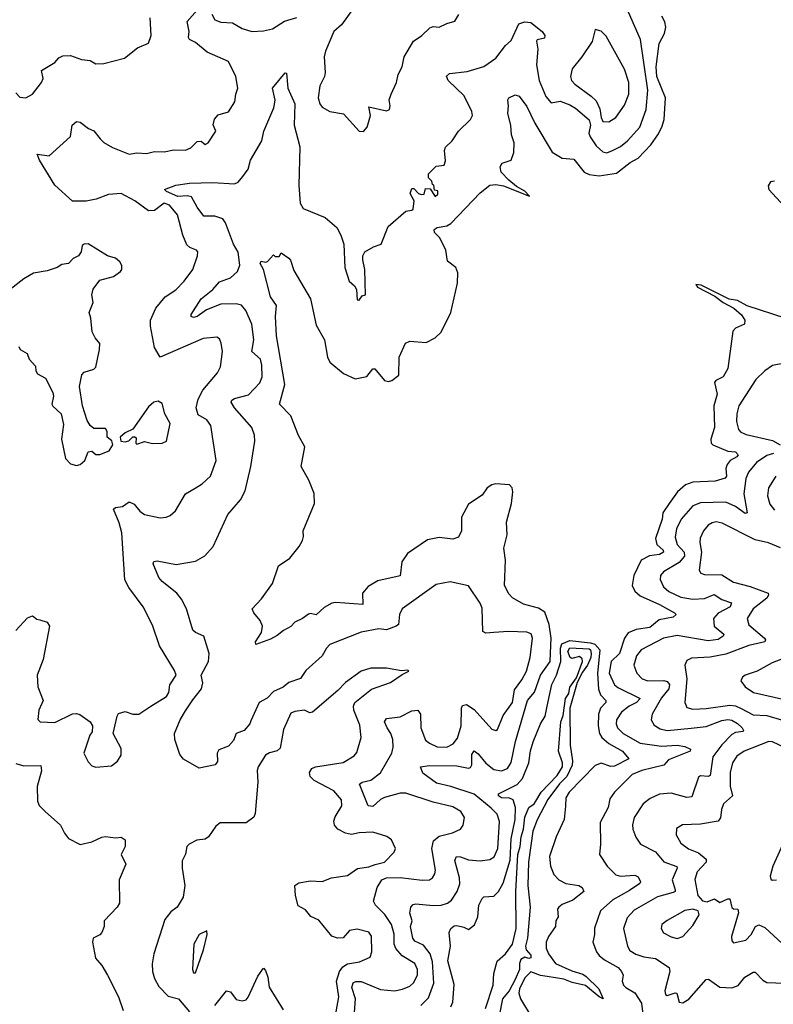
# Model space of a CAD drawing. Extents: x 1468344 to 1613994, y 525695 to 643861.
# Tile 316 of 427: x 1527254 to 1531118, y 633696 to 638746. Entities that reach past the tile are written whole.
import ezdxf

# ---------------------------------------------------------------- set-up
doc = ezdxf.new("R2010")
doc.units = 0

msp = doc.modelspace()

# ---------------------------------------------------------------- linework, layer by layer
at = {"layer": '0CON10XD'}
for points in [[(1527667.8, 638135), (1527685, 638116.9), (1527730.2, 638090.2), (1527815, 638056.5), (1527855, 638064), (1527905, 638060), (1527945, 638070), (1527995, 638068.9), (1528045, 638079.6), (1528105, 638077.7), (1528131.5, 638088.5), (1528165, 638120.8), (1528185, 638123.3), (1528205, 638106.7), (1528220, 638115), (1528260, 638175), (1528246.2, 638206.2), (1528253.1, 638236.9), (1528271.5, 638258.5), (1528325.8, 638274.2), (1528358.2, 638325), (1528362.5, 638365), (1528373.3, 638395), (1528362, 638455), (1528325, 638532.5), (1528215, 638579.8), (1528155, 638628.7), (1528125.8, 638645), (1528120.5, 638655), (1528123.5, 638685), (1528113.3, 638736.7), (1528164.1, 638795.9)], [(1529138.2, 635115), (1529124.7, 635145), (1529135, 635162.7), (1529205, 635170), (1529265, 635201.6), (1529295, 635205.5), (1529309.4, 635185), (1529310.5, 635115), (1529335, 635051.8), (1529355, 635035.4), (1529395, 635017.2), (1529445, 635014.7), (1529477.6, 635032.4), (1529499.3, 635060.7), (1529518.4, 635125), (1529519.2, 635215), (1529525, 635228.6), (1529545, 635234.4), (1529585, 635209.2), (1529675, 635107.1), (1529695, 635100.6), (1529705, 635105.8), (1529732.9, 635177.1), (1529780.5, 635245), (1529791.5, 635308.5), (1529829.8, 635360.2), (1529852.4, 635405), (1529871.8, 635475), (1529884.4, 635575), (1529876.3, 635596.3), (1529854.4, 635604.4), (1529761.1, 635608.9), (1529685, 635602.5), (1529645, 635599.6), (1529628.7, 635608.7), (1529625, 635727.5), (1529615, 635753.3), (1529555, 635842.5), (1529462.3, 635862.3), (1529390.3, 635849.7), (1529215.7, 635725), (1529201.9, 635695), (1529196.5, 635645), (1529184.7, 635635.3), (1529135, 635617.3), (1529095, 635621.5), (1529005, 635605.4), (1528845, 635541.8), (1528826.9, 635523.1), (1528805, 635483.1), (1528721.5, 635408.5), (1528695, 635367.5), (1528635, 635346.4), (1528605, 635322.3), (1528555, 635300), (1528522.9, 635267.1), (1528481.5, 635245), (1528439.8, 635150.2), (1528434.3, 635135), (1528405, 635101.4), (1528364.3, 635085), (1528349.8, 635050.2), (1528325, 635020.6), (1528275, 635001.2), (1528267.5, 634985), (1528268.6, 634941.4), (1528255.9, 634924.1), (1528175, 634906.7), (1528095, 634953.6), (1528075, 634978), (1528049.4, 635055), (1528048.1, 635085), (1528077.5, 635155), (1528105, 635201.4), (1528141.4, 635258.6), (1528187.3, 635315), (1528193.1, 635345), (1528185.4, 635385), (1528222.7, 635455), (1528226.5, 635495), (1528199.2, 635585), (1528155, 635603.1), (1528142.2, 635615), (1528110.5, 635725), (1528083.5, 635775), (1528060, 635805), (1527984.5, 635865), (1527968.5, 635885), (1527938.8, 635955), (1527942.7, 635967.3), (1527959.3, 635970.7), (1528057.1, 635952.9), (1528155, 635969.6), (1528203.3, 635996.7), (1528246.7, 636045), (1528321.3, 636208.7), (1528386.3, 636283.7), (1528410.2, 636329.8), (1528440, 636455), (1528460, 636585), (1528457.8, 636615), (1528444.3, 636655), (1528355.5, 636755), (1528338.1, 636785), (1528341.4, 636795), (1528356.2, 636803.8), (1528427.6, 636822.4), (1528485, 636884.4), (1528496.9, 636915), (1528496.1, 636975), (1528488.5, 637005), (1528444.4, 637045), (1528454.1, 637105), (1528445.3, 637185), (1528414.1, 637255), (1528391.5, 637281.5), (1528365, 637289.1), (1528285, 637287.9), (1528211.7, 637258.3), (1528165, 637224.7), (1528145, 637218.9), (1528133.2, 637223.2), (1528134.4, 637235), (1528185.5, 637315), (1528245, 637362.5), (1528279, 637401), (1528335, 637421.8), (1528370.9, 637455), (1528382.8, 637487.2), (1528374.6, 637554.6), (1528350.9, 637595), (1528310.4, 637705), (1528295.6, 637725.6), (1528255, 637738.1), (1528198.9, 637738.9), (1528163.8, 637785), (1528135, 637838.1), (1528115, 637843.7), (1528065, 637839.7), (1528006.9, 637865), (1527996.2, 637875), (1528055, 637898.2), (1528125, 637908.7), (1528245, 637910.8), (1528356, 637904), (1528375, 637912.2), (1528398.4, 637941.6), (1528425, 637980), (1528438.3, 638025), (1528495.2, 638125), (1528505.8, 638175), (1528558.1, 638295), (1528563.5, 638333.5), (1528550, 638395), (1528615, 638473.3), (1528622.5, 638472.5), (1528629.2, 638395), (1528665.6, 638315), (1528661.6, 638205), (1528691.4, 638095), (1528685.3, 637895.3), (1528692.2, 637805), (1528708.5, 637778.5), (1528821.2, 637731.2), (1528879.8, 637679.8), (1528901.1, 637641.1), (1528916.9, 637595), (1528921.2, 637475), (1528943.8, 637405), (1528970.8, 637380.8), (1528981.7, 637361.7), (1528985, 637310), (1528995, 637307.5), (1529010.7, 637329.3), (1529027.5, 637335), (1529023.8, 637465), (1529013.3, 637515), (1529014, 637536), (1529023.3, 637555), (1529068.3, 637581.7), (1529107.5, 637595), (1529143.3, 637685), (1529235, 637763.8), (1529265, 637768.8), (1529271.2, 637775), (1529277, 637817), (1529256.2, 637855), (1529265, 637880), (1529275, 637880), (1529300, 637855), (1529315, 637850), (1529328.3, 637851.7), (1529335, 637880), (1529358.3, 637878.3), (1529385, 637840), (1529398.3, 637851.7), (1529398.3, 637868.3), (1529381.7, 637871.7), (1529378.3, 637898.3), (1529371.7, 637901.7), (1529368.3, 637918.3), (1529350, 637935), (1529350, 637955), (1529390, 637995), (1529430, 638000), (1529437.1, 638022.9), (1529433.1, 638075), (1529437.6, 638092.4), (1529472.5, 638125), (1529504, 638175), (1529566.4, 638233.6), (1529575.6, 638255), (1529572.9, 638275), (1529534.1, 638355), (1529451.1, 638435), (1529442.9, 638457.1), (1529458.9, 638471.1), (1529548.8, 638481.2), (1529635, 638506.9), (1529695, 638549.1), (1529746.1, 638613.9), (1529775, 638639.2), (1529813.3, 638725), (1529844.1, 638735.9), (1529875, 638732.5), (1529932.5, 638685), (1529947.5, 638665), (1529945, 638652), (1529907.7, 638642.3), (1529904.4, 638635.6), (1529911.5, 638595), (1529904.1, 638515), (1529918.2, 638435), (1529952.7, 638352.7), (1529979.7, 638319.7), (1530025, 638328.8), (1530075, 638310), (1530105, 638292.7), (1530175, 638232.7), (1530181.3, 638205), (1530172.9, 638165), (1530179.3, 638145), (1530209.9, 638099.9), (1530245, 638068), (1530265, 638064.1), (1530294.3, 638075), (1530335, 638096.7), (1530371.2, 638125), (1530434, 638195), (1530466.9, 638285), (1530475.2, 638385), (1530438.2, 638645), (1530375.5, 638785)], [(1528239.5, 638775), (1528255.5, 638745.5), (1528285, 638732.9), (1528345, 638730.6), (1528395, 638701.9), (1528445, 638685.6), (1528505, 638689.4), (1528550.3, 638699.7), (1528612, 638738), (1528675, 638756.7)], [(1528966.2, 638805), (1528905, 638720), (1528865.8, 638685), (1528822.2, 638585), (1528816, 638555), (1528820, 638475), (1528816.7, 638455), (1528793.5, 638406.5), (1528784.5, 638345), (1528792.9, 638315), (1528805, 638298), (1528845, 638276), (1528915, 638263.8), (1528995, 638174.4), (1529016.4, 638173.6), (1529036, 638195), (1529052.5, 638255), (1529045, 638300), (1529135, 638278), (1529150, 638285), (1529154, 638305), (1529149.2, 638335), (1529158.6, 638365), (1529187.1, 638425), (1529194.2, 638465), (1529215.7, 638504.3), (1529225.6, 638555), (1529273, 638637), (1529316, 638665), (1529356.7, 638705), (1529375, 638710.8), (1529405, 638708.8), (1529445, 638726.2), (1529485, 638738.8), (1529506.8, 638773.2)], [(1527235, 638372), (1527255, 638349.4), (1527285, 638345.6), (1527319.2, 638365), (1527365.4, 638424.6), (1527374.3, 638445), (1527366, 638485), (1527434.1, 638525.9), (1527455, 638550), (1527475, 638561.2), (1527515, 638562.5), (1527571.7, 638541.7), (1527615, 638537.1), (1527645, 638520), (1527685, 638520.8), (1527791.7, 638548.3), (1527858.3, 638601.7), (1527915, 638626.7), (1527929.2, 638665), (1527923.3, 638755)], [(1529310.4, 633689.6), (1529350.8, 633729.2), (1529378.3, 633805), (1529370.2, 633915), (1529358.4, 633955), (1529325, 633999.5), (1529280.7, 634020.7), (1529269.7, 634035), (1529258.9, 634095), (1529266.2, 634123.8), (1529254.4, 634164.4), (1529260.7, 634195), (1529271.9, 634208.1), (1529285, 634211.9), (1529375, 634203.3), (1529415, 634205.4), (1529447.1, 634215), (1529468.7, 634231.3), (1529497.9, 634275), (1529511.3, 634315), (1529510, 634345), (1529486, 634434), (1529494, 634455), (1529515, 634453.5), (1529555, 634437.5), (1529615, 634432.3), (1529665, 634438.5), (1529687.3, 634452.7), (1529705.8, 634495), (1529714.7, 634634.7), (1529702.2, 634672.2), (1529671.8, 634701.8), (1529584.2, 634774.2), (1529465, 634813.9), (1529390.8, 634830.8), (1529321.8, 634881.8), (1529310, 634915), (1529355, 634921.2), (1529495, 634918.7), (1529555, 634906.9), (1529565, 634910.9), (1529572.7, 634925), (1529572.4, 634977.6), (1529585, 634995.6), (1529605, 634980.8), (1529645, 634932.3), (1529685, 634900.8), (1529725, 634893.3), (1529755.5, 634905), (1529775, 634936), (1529797.1, 635045), (1529858.4, 635255), (1529893.3, 635296.7), (1529924.6, 635385), (1529974, 635455), (1529977.5, 635537.5), (1529978.8, 635575), (1529969.7, 635645), (1529947.2, 635707.2), (1529915, 635728.6), (1529838.3, 635748.3), (1529780.5, 635780.5), (1529761.6, 635801.6), (1529740, 635845), (1529744.7, 635975), (1529736.6, 636035), (1529754.6, 636105), (1529751.2, 636168.8), (1529776.8, 636265), (1529782.3, 636325), (1529779.6, 636345), (1529765, 636361.1), (1529695, 636365.4), (1529675, 636360.5), (1529651.5, 636345), (1529625, 636307.1), (1529555, 636261.9), (1529520, 636195), (1529519.1, 636125), (1529505, 636092.5), (1529475, 636082.5), (1529405, 636090.8), (1529345, 636078.9), (1529242, 636008), (1529213.4, 635965), (1529205, 635894.3), (1529091.5, 635868.5), (1529040.7, 635839.3), (1529012.5, 635805), (1529013.1, 635746.9), (1528875, 635758), (1528855, 635754.5), (1528815, 635731.1), (1528775, 635693.1), (1528745, 635701.5), (1528735, 635697.8), (1528705, 635674.4), (1528665, 635657.1), (1528645, 635634.2), (1528606.5, 635613.5), (1528575, 635587.5), (1528541.1, 635568.9), (1528465, 635541.2), (1528463.6, 635555), (1528495, 635603.3), (1528498.6, 635635), (1528488, 635665), (1528454.3, 635705), (1528446.7, 635725), (1528495, 635776.2), (1528550, 635855), (1528582, 635945), (1528639.2, 635985), (1528688, 636045), (1528704.3, 636075.7), (1528710, 636095), (1528708, 636125), (1528765.8, 636265), (1528763.6, 636316.4), (1528737.5, 636385), (1528697.5, 636455), (1528715.7, 636555), (1528683.8, 636613.8), (1528645.4, 636715), (1528586, 636775), (1528613.6, 636875), (1528571.9, 637125), (1528565.5, 637224.5), (1528570.6, 637280.6), (1528541.1, 637325), (1528504.4, 637464.4), (1528487.5, 637495), (1528493, 637507), (1528515, 637502.5), (1528525, 637506.7), (1528555, 637540), (1528565, 637532.5), (1528585, 637532.5), (1528595, 637550), (1528635, 637523.3), (1528642.3, 637512.3), (1528660.3, 637460.3), (1528745.8, 637315), (1528775, 637180), (1528816.7, 637105), (1528833.1, 637015), (1528845, 636990.6), (1528915, 636931.1), (1528975, 636904.2), (1529035, 636917.1), (1529065, 636955.8), (1529075, 636955.8), (1529125, 636896.2), (1529145, 636891.2), (1529162.5, 636895), (1529197.7, 636922.3), (1529200.9, 637015), (1529233.1, 637086.9), (1529255, 637096.9), (1529339.3, 637090.7), (1529385, 637114.3), (1529415, 637144.4), (1529464.5, 637245), (1529498.7, 637395), (1529501.7, 637448.3), (1529490, 637475), (1529448.2, 637508.2), (1529439.7, 637565), (1529408.1, 637628.1), (1529382, 637655), (1529380, 637670), (1529395, 637680.8), (1529445, 637688.6), (1529465, 637701.4), (1529615, 637858.8), (1529665, 637896.9), (1529695, 637900.5), (1529735, 637894.6), (1529868.8, 637841.2), (1529845, 637866.9), (1529801, 637891), (1529762.7, 637922.7), (1529722.5, 637965), (1529718.6, 637991.4), (1529728.8, 638011.2), (1529775, 638025.7), (1529788.8, 638065), (1529790, 638115), (1529776.7, 638155), (1529773.4, 638205), (1529757.5, 638265), (1529761.1, 638305), (1529756.7, 638335), (1529762.5, 638345), (1529795, 638360.8), (1529815, 638354.2), (1529855, 638300.6), (1529895.7, 638215.7), (1529985, 638066.7), (1530035, 638035.7), (1530095, 638031.2), (1530147.9, 637965), (1530175, 637951.9), (1530225.3, 637945.3), (1530315, 637959.4), (1530385, 638013), (1530425, 638035.8), (1530490.7, 638105), (1530526.4, 638155), (1530547.3, 638195), (1530559.1, 638235), (1530565.8, 638345.8), (1530521.1, 638455), (1530518, 638505), (1530534, 638625), (1530560.8, 638675), (1530568.1, 638708.1), (1530562.9, 638735), (1530547.5, 638765)], [(1530275, 638222.9), (1530310.5, 638245), (1530355, 638307.5), (1530377.9, 638365), (1530378.2, 638425), (1530355, 638492.5), (1530261.1, 638661.1), (1530235, 638688), (1530205, 638696.7), (1530189.4, 638635), (1530137.1, 638555), (1530086.7, 638495), (1530078.5, 638455), (1530084.5, 638435), (1530100.4, 638415), (1530185, 638353.7), (1530209.4, 638329.4), (1530229.6, 638289.6), (1530235, 638243.8), (1530243.9, 638223.9), (1530275, 638222.9)], [(1527235, 635614), (1527295, 635678.8), (1527319.3, 635689.3), (1527341.7, 635671.7), (1527357.7, 635667.7), (1527395, 635655.7), (1527406.5, 635635), (1527375.3, 635465), (1527343.6, 635385), (1527346.7, 635325), (1527375.5, 635255), (1527352.5, 635205), (1527347.7, 635157.7), (1527360, 635145), (1527435, 635141.4), (1527525, 635185.6), (1527545, 635188.6), (1527563.2, 635183.2), (1527615.3, 635145.3), (1527627.1, 635125), (1527625.7, 635094.3), (1527614, 635076), (1527582.9, 634985), (1527605, 634940), (1527625, 634920), (1527645, 634912.5), (1527725, 634920), (1527755, 634944), (1527774, 634975), (1527775, 635007.5), (1527733.3, 635085), (1527753.8, 635175), (1527761.7, 635188.3), (1527795, 635198.8), (1527835, 635183.8), (1527865, 635184), (1527926.2, 635225), (1528007.5, 635275), (1528018.5, 635295), (1528024.5, 635335.5), (1528056.2, 635385), (1528048.3, 635408.3), (1527970.5, 635535), (1527935, 635641.2), (1527888.2, 635735), (1527813.5, 635833.5), (1527793.4, 635873.4), (1527777.3, 636115), (1527764.7, 636165), (1527734.6, 636235), (1527745, 636244.3), (1527780.9, 636249.1), (1527815, 636273.3), (1527841.7, 636261.7), (1527870, 636225), (1527895, 636208.1), (1527975, 636191.9), (1528005.6, 636194.4), (1528026.6, 636203.4), (1528053.4, 636226.6), (1528104.3, 636315), (1528154.2, 636344.2), (1528190.5, 636365), (1528233.3, 636405), (1528261.5, 636485), (1528233.6, 636665), (1528214.7, 636694.7), (1528169.5, 636719.5), (1528159.3, 636755), (1528169.2, 636800.8), (1528193, 636847), (1528268.5, 636935), (1528283.5, 636965), (1528293.5, 637045), (1528287.8, 637087.8), (1528279.1, 637109.1), (1528265, 637118.6), (1528195, 637111.1), (1527975, 637015.8), (1527945.6, 637065), (1527924.4, 637175), (1527925.6, 637205), (1527952.9, 637267.1), (1528000, 637325), (1528055, 637360.6), (1528098.5, 637405), (1528142.9, 637465), (1528166.4, 637535), (1528167.1, 637555), (1528161.2, 637565), (1528127.3, 637577.3), (1528112.1, 637592.1), (1528090.6, 637640.6), (1528063.8, 637745), (1528022.5, 637795), (1527994.3, 637805.7), (1527945, 637768.2), (1527915.3, 637765.3), (1527845, 637816.5), (1527775.4, 637855.4), (1527709.5, 637850.5), (1527646.7, 637825), (1527595, 637815.5), (1527525, 637816), (1527435, 637897.5), (1527355.8, 638025), (1527343.6, 638056.4), (1527405, 638047.5), (1527515, 638147.5), (1527524.2, 638205.8), (1527545, 638223.8), (1527565, 638221.2), (1527607.7, 638187.7), (1527635, 638175.7), (1527667.8, 638135)], [(1531125, 637917.5), (1531104, 637915), (1531091.9, 637895), (1531095.6, 637875), (1531234.4, 637725)], [(1527249.5, 637069.5), (1527257.5, 637055), (1527293.3, 637035), (1527303.3, 637005), (1527335, 636970), (1527336.7, 636945), (1527345, 636930), (1527387.3, 636907.3), (1527423.8, 636835), (1527427.5, 636815), (1527420, 636775), (1527425, 636763.8), (1527467.5, 636725), (1527479.3, 636669.3), (1527469.2, 636595), (1527490, 636495), (1527515, 636468), (1527545, 636459.2), (1527565, 636464.3), (1527588.6, 636485), (1527605, 636530), (1527625, 636532.5), (1527645, 636516.7), (1527665, 636516), (1527713.8, 636535), (1527731.2, 636565), (1527726.1, 636586.1), (1527703.3, 636605), (1527703.3, 636635), (1527695, 636650), (1527635, 636649.2), (1527615.5, 636665.5), (1527600.6, 636690.6), (1527577.1, 636765), (1527560.4, 636865), (1527573.1, 636925), (1527585, 636939.2), (1527635, 636954), (1527645, 636963.3), (1527664.4, 637055.6), (1527665.8, 637085.8), (1527640.6, 637115), (1527625.6, 637145), (1527618.5, 637215), (1527610.5, 637245), (1527631.2, 637295), (1527624, 637335), (1527631.4, 637365), (1527665, 637411.2), (1527735, 637428.6), (1527771.2, 637455), (1527777.5, 637465), (1527777.5, 637485), (1527768, 637505), (1527745, 637523.1), (1527705, 637535.5), (1527605, 637597.1), (1527584.4, 637595.6), (1527575, 637587.5), (1527569.2, 637555), (1527555.7, 637535), (1527529.1, 637520.9), (1527505, 637496), (1527470, 637490), (1527446.7, 637475), (1527395, 637457.5), (1527325, 637446), (1527275, 637417.5), (1527205, 637363.3)], [(1531185, 637212.9), (1530985, 637279.2), (1530935, 637305.3), (1530892.2, 637312.2), (1530748.9, 637385), (1530721.7, 637388.3), (1530729.4, 637375), (1530819.1, 637329.1), (1530861.9, 637295), (1530916.1, 637266.1), (1530955, 637233.3), (1530973.3, 637205), (1530970, 637185), (1530925, 637163.6), (1530911.4, 637148.6), (1530885, 636957.5), (1530862.2, 636915), (1530824.2, 636895), (1530816.5, 636885), (1530830, 636825), (1530813.1, 636765), (1530816.7, 636655), (1530798.2, 636595), (1530800.5, 636575), (1530809.2, 636565), (1530885, 636533), (1530925, 636529.1), (1530938.1, 636515), (1530932.1, 636505), (1530897.7, 636485), (1530881.9, 636465), (1530875.3, 636445), (1530878.6, 636405), (1530872.2, 636395), (1530820.5, 636379.5), (1530706.4, 636373.6), (1530668.8, 636361.2), (1530626.8, 636325), (1530585.1, 636264.9), (1530552.3, 636217.7), (1530547.9, 636185), (1530513.8, 636085), (1530521.8, 636055), (1530553.4, 636025), (1530555.8, 636015), (1530535, 636002.6), (1530483.2, 635996.8), (1530441.3, 635975), (1530402.7, 635895), (1530394.1, 635845), (1530409, 635815), (1530435, 635790.8), (1530535, 635747.6), (1530611.8, 635705), (1530620, 635695), (1530605, 635681.1), (1530532.5, 635667.5), (1530485, 635629.1), (1530415, 635619), (1530375, 635601.6), (1530356.2, 635575), (1530330, 635495), (1530286.3, 635453.7), (1530276.9, 635395), (1530304.8, 635334.8), (1530320.8, 635320.8), (1530435.4, 635265), (1530417.5, 635245), (1530379.6, 635225), (1530339.3, 635195), (1530314, 635155), (1530312.5, 635135), (1530319.2, 635115), (1530348.2, 635085), (1530435, 635035.8), (1530545, 635020), (1530625.6, 635025.6), (1530665, 635018.5), (1530693.8, 635005), (1530692, 634995), (1530580.4, 634949.6), (1530557.3, 634922.7), (1530444.8, 634895.2), (1530394.4, 634875), (1530304.4, 634785), (1530280.2, 634749.8), (1530271.2, 634705), (1530230.7, 634629.3), (1530233, 634517), (1530228.1, 634465), (1530266.2, 634405), (1530310.5, 634360.5), (1530335, 634353.7), (1530409.2, 634359.2), (1530425, 634350), (1530437.1, 634325), (1530434.3, 634315.7), (1530380.4, 634279.6), (1530295, 634232.4), (1530232.1, 634175), (1530202.4, 634087.6), (1530202.3, 634055), (1530193.1, 634015), (1530211.5, 633965), (1530225, 633947.5), (1530253.6, 633923.6), (1530322.9, 633885), (1530340.8, 633865), (1530349.1, 633845), (1530344.3, 633815), (1530350.8, 633795), (1530362, 633782), (1530408.6, 633755), (1530442, 633702), (1530449.1, 633645)], [(1531175, 636985.5), (1531115, 636971.9), (1531075, 636945.8), (1531029.5, 636900.5), (1530942.5, 636765), (1530932.3, 636725), (1530930.5, 636685), (1530940, 636645), (1530951.6, 636631.6), (1530978.7, 636618.7), (1531115, 636588.8), (1531154.2, 636565)], [(1527855, 636570), (1527895, 636583.3), (1527935, 636573.3), (1527985, 636573.8), (1528007.5, 636585), (1528026.5, 636675), (1527999.2, 636725), (1527985, 636777.5), (1527965, 636790), (1527942.5, 636785), (1527915, 636761.2), (1527835, 636646.7), (1527795, 636626.7), (1527770, 636605), (1527772.5, 636585), (1527795, 636581.2), (1527813.6, 636586.4), (1527835, 636607.5), (1527845, 636607.5), (1527851.7, 636601.7), (1527850, 636575), (1527855, 636570)], [(1531118.7, 636521.3), (1531085, 636511.6), (1531031.8, 636475), (1530991.1, 636425), (1530977.5, 636392.5), (1530968, 636315), (1530983.8, 636216.2), (1530975, 636214.4), (1530925, 636249.4), (1530875, 636271.3), (1530745, 636268.3), (1530705, 636252.9), (1530645.9, 636184.1), (1530621.9, 636135), (1530615, 636092.5), (1530625.8, 636055), (1530661.3, 636015), (1530663.3, 635995), (1530635, 635961.6), (1530555.5, 635915), (1530540.5, 635895), (1530538.5, 635875), (1530555, 635838.1), (1530583.3, 635813.3), (1530644.8, 635784.8), (1530705, 635774.8), (1530765, 635777.6), (1530815, 635798.7), (1530855, 635772.1), (1530904.2, 635755), (1530897.1, 635735), (1530835, 635701.8), (1530812.1, 635675), (1530815.5, 635635), (1530864.4, 635595), (1530861.1, 635585), (1530835, 635567.8), (1530785, 635560.4), (1530625, 635587.8), (1530555.2, 635574.8), (1530440.9, 635515), (1530416.3, 635483.7), (1530403.3, 635435), (1530417.9, 635395), (1530445.7, 635365), (1530475.8, 635355.8), (1530557, 635357), (1530575, 635351.2), (1530586.4, 635336.4), (1530582.9, 635315), (1530545, 635268.8), (1530496.9, 635185), (1530492.7, 635155), (1530508.1, 635128.1), (1530538.5, 635108.5), (1530575, 635100), (1530697.4, 635112.6), (1530775, 635121.2), (1530855, 635152.4), (1530885, 635157.1), (1530905, 635153.7), (1530935, 635136.7), (1530958.4, 635115), (1530965, 635100), (1530963.8, 635095), (1530925, 635090.3), (1530905, 635079.7), (1530855, 635027.2), (1530808.4, 634965), (1530795, 634869.4), (1530785, 634864.1), (1530745, 634867.3), (1530735, 634860.8), (1530700.2, 634759.8), (1530675, 634757.8), (1530595, 634779.1), (1530535, 634774.6), (1530487.8, 634752.2), (1530451.5, 634725), (1530405.3, 634654.7), (1530396.7, 634616.7), (1530398.5, 634595), (1530413.7, 634553.7), (1530437, 634517), (1530515, 634477.9), (1530557.8, 634427.8), (1530623.6, 634403.6), (1530626.2, 634395), (1530599.7, 634335), (1530616, 634284), (1530614.4, 634275), (1530605, 634270), (1530525, 634247.5), (1530405, 634178.9), (1530369.4, 634140.6), (1530350, 634085), (1530370, 633995), (1530383, 633973), (1530413.6, 633953.6), (1530455, 633939.7), (1530515, 633931.8), (1530584.5, 633885), (1530587.4, 633865), (1530561.5, 633765), (1530565.9, 633745.9), (1530575, 633742), (1530615, 633756), (1530623.8, 633753.8), (1530635, 633707.5), (1530655, 633704), (1530685, 633722.7), (1530775, 633823.8), (1530786, 633825), (1530845, 633783.5), (1530905, 633780), (1530937.7, 633792.3), (1530972.2, 633835), (1531015, 633860.6), (1531025, 633860.6), (1531065, 633819.5), (1531085, 633807.9), (1531225, 633803.8)], [(1531131.2, 636405), (1531093.8, 636345), (1531088.2, 636305), (1531101.2, 636261.2), (1531125, 636231.3)], [(1531155, 636037.5), (1531093.4, 636063.4), (1531025, 636079.1), (1530855.5, 636164.5), (1530825, 636170.4), (1530805, 636166.2), (1530785, 636153.1), (1530761.1, 636125), (1530743.5, 636086.5), (1530741.1, 636065), (1530750, 636015), (1530737.5, 635922.5), (1530747.3, 635907.3), (1530765, 635900.4), (1530855, 635899.2), (1530915, 635861.6), (1530999.2, 635839.2), (1531091.5, 635805), (1531093.2, 635795), (1531085, 635778.8), (1531014.7, 635725), (1530984.5, 635675), (1530993.3, 635643.3), (1531072.7, 635575), (1531078.5, 635565), (1531074.4, 635555), (1530993.7, 635536.3), (1530875, 635491.5), (1530795, 635476.8), (1530698.5, 635471.5), (1530675, 635459.2), (1530664.5, 635435.5), (1530675.3, 635365), (1530665.5, 635245), (1530675, 635219.2), (1530705, 635210.8), (1530775, 635213.3), (1530895, 635229.8), (1530925, 635226.7), (1530952.9, 635212.9), (1531015, 635181), (1531085, 635178.3), (1531165, 635153.7)], [(1529465, 633684), (1529475, 633707.5), (1529482.8, 633797.2), (1529449.1, 633919.1), (1529464, 633995), (1529455.6, 634065), (1529465.6, 634085), (1529481.9, 634098.1), (1529495, 634100), (1529532.4, 634092.4), (1529555, 634080), (1529586.8, 634103.2), (1529603.5, 634145), (1529608.9, 634205), (1529625, 634238.8), (1529635, 634247.5), (1529685, 634250.4), (1529710, 634275), (1529732.7, 634317.3), (1529769.3, 634435), (1529774, 634545), (1529794.1, 634645), (1529796.8, 634705), (1529783.8, 634745), (1529765, 634753), (1529725.3, 634755.3), (1529710, 634765), (1529708.8, 634775), (1529805.9, 634824.1), (1529832.7, 634855), (1529865.6, 634935), (1529873.4, 634996.6), (1529886.9, 635043.1), (1529925.3, 635135), (1529949.2, 635175), (1529958.4, 635225), (1529983, 635337), (1530006.8, 635385), (1530028.8, 635455), (1530026.5, 635523.5), (1530034.9, 635545), (1530075, 635561.4), (1530181, 635551), (1530203.7, 635543.7), (1530229, 635515), (1530217.5, 635392.5), (1530222.5, 635312.5), (1530233.2, 635283.2), (1530259.1, 635255), (1530259.5, 635245), (1530232.4, 635215), (1530222.7, 635185), (1530220, 635125), (1530226.9, 635085), (1530238.9, 635065), (1530275, 635034), (1530345, 634994.7), (1530377.3, 634955), (1530305, 634917.7), (1530285, 634916.7), (1530235, 634933.5), (1530205, 634920.5), (1530071.8, 634785), (1530054.7, 634755), (1530053, 634713), (1530046.1, 634645), (1530005.2, 634554.8), (1529971.6, 634455), (1529975.3, 634405.3), (1529992.4, 634362.4), (1530018.9, 634335), (1530055, 634316.6), (1530120.8, 634305), (1530137.8, 634295), (1530146.9, 634275), (1530089.9, 634230.1), (1530035, 634208.2), (1530018.1, 634195), (1530012.5, 634185), (1530015.6, 634145), (1530004.2, 634125), (1530002, 634095), (1529965, 634044), (1529954.6, 634015), (1529954, 633985), (1529966.2, 633955), (1530002.1, 633905), (1530085, 633867.8), (1530141.7, 633851.7), (1530159.7, 633839.7), (1530223.8, 633775), (1530245.8, 633725), (1530225, 633734.6), (1530155, 633792.8), (1530087.5, 633807.5), (1530045, 633826), (1529958.4, 633838.4), (1529925, 633843.6), (1529875, 633863.3), (1529845, 633831.3), (1529816.7, 633775), (1529813.9, 633753.9), (1529822.6, 633725), (1529882.2, 633625)], [(1529643.6, 633675), (1529681.3, 633795), (1529686.2, 633853.8), (1529702.4, 633917.6), (1529745, 633954.4), (1529781.1, 634005), (1529800.4, 634085), (1529799.1, 634275), (1529807.9, 634465), (1529821.1, 634505), (1529824.9, 634555), (1529837.7, 634595), (1529845, 634655.4), (1529864.8, 634705.2), (1529892.8, 634725), (1529901.3, 634738.7), (1529927.5, 634785), (1530010.2, 634869.8), (1530037.7, 634915), (1530038.1, 634935), (1530017.4, 634995), (1530029, 635145), (1530041.6, 635178.4), (1530053.2, 635265), (1530069.4, 635290.6), (1530075, 635322.9), (1530108.9, 635371.1), (1530139.5, 635455), (1530137.8, 635467.8), (1530125, 635479.4), (1530085, 635469.2), (1530076.7, 635475), (1530064.8, 635505), (1530074.6, 635525), (1530175, 635519.7), (1530181.3, 635515), (1530184.6, 635495), (1530182.7, 635475), (1530166.1, 635435), (1530139.5, 635400.5), (1530113.1, 635346.9), (1530075.6, 635215), (1530076.7, 635025), (1530089, 634945), (1530086.8, 634923.2), (1530060.5, 634865), (1530022.6, 634827.4), (1529962.4, 634747.6), (1529907.3, 634642.7), (1529885.9, 634585), (1529863.4, 634425), (1529859.7, 634305), (1529871.9, 634195), (1529858.7, 634035), (1529847.8, 633995), (1529851.2, 633975), (1529875, 633948.1), (1529875.3, 633935), (1529865, 633930.8), (1529845, 633938.2), (1529824.3, 633925.7), (1529816.7, 633905), (1529817.2, 633875), (1529795, 633824.1), (1529763.7, 633765), (1529730, 633725), (1529712.8, 633637.2)], [(1531238, 635495), (1531111.8, 635448.2), (1531035.3, 635404.7), (1530975, 635384.3), (1530960, 635375), (1530952, 635355), (1530974, 635325), (1531016.2, 635295), (1531175, 635259.2)], [(1528876.9, 633656.9), (1528890.7, 633735), (1528878.4, 633815), (1528893.9, 633865), (1528911, 633889), (1528935, 633904.7), (1528996.7, 633915), (1529051.9, 633938.1), (1529060.6, 633965), (1529058.4, 634045), (1529045, 634067.1), (1528985, 634081.8), (1528946, 634075), (1528912.9, 634037.1), (1528884.4, 634035.6), (1528855, 634046.2), (1528788.1, 634128.1), (1528747.2, 634147.2), (1528720.2, 634180.2), (1528682.2, 634202.2), (1528668.2, 634255), (1528664.6, 634305), (1528685, 634319.6), (1528745, 634329.7), (1528805, 634326.7), (1528852.5, 634345), (1528935, 634356.8), (1528986.8, 634393.2), (1529045, 634400.9), (1529076.7, 634413.3), (1529125.7, 634425), (1529174.1, 634475.9), (1529181.2, 634495), (1529160.5, 634540.5), (1529137.3, 634557.3), (1529065, 634578.6), (1528995, 634575.3), (1528955, 634566.6), (1528925, 634573.9), (1528885.2, 634595.2), (1528868.5, 634615), (1528865.9, 634635), (1528872.5, 634657.5), (1528905.4, 634715), (1528905, 634745.8), (1528865, 634790.6), (1528764.5, 634844.5), (1528744.5, 634865), (1528740.4, 634885), (1528752.9, 634905), (1528771.2, 634915), (1528913.2, 634936.8), (1528969.8, 634970.2), (1528982.5, 634987.5), (1529004.6, 635065.4), (1528997.6, 635127.6), (1528968.2, 635205), (1528966.5, 635225), (1528973.3, 635245), (1529057.4, 635312.6), (1529155, 635347.5), (1529215, 635387.5), (1529250, 635405), (1529245, 635410), (1529212.5, 635407.5), (1529135, 635421.2), (1529055, 635420.8), (1529005, 635405.7), (1528925, 635346), (1528886, 635305), (1528755, 635194.4), (1528742.1, 635192.1), (1528714.4, 635204.4), (1528665, 635198.2), (1528645, 635189.6), (1528606.8, 635105), (1528590.2, 635009.8), (1528575, 634995.7), (1528535, 634986.7), (1528515.4, 634974.6), (1528476.9, 634915), (1528472.2, 634895), (1528475.5, 634835), (1528461.5, 634675), (1528455, 634656), (1528415, 634627.5), (1528282.1, 634627.9), (1528259.7, 634610.3), (1528222.5, 634555), (1528205, 634543.8), (1528162.3, 634537.7), (1528122.8, 634517.2), (1528111.4, 634505), (1528104.1, 634465.9), (1528087.3, 634432.7), (1528087.3, 634395), (1528100.6, 634305), (1528092.9, 634245), (1528061.1, 634195), (1528030.1, 634169.9), (1527998.8, 634131.2), (1527941.4, 633955), (1527933.6, 633903.6), (1527934.7, 633864.7), (1527945, 633828.8), (1527967.8, 633787.8), (1528015, 633738.1), (1528068, 633725), (1528125, 633658.2)], [(1528971.2, 633655), (1528975.5, 633725), (1528957.3, 633782.8), (1528965, 633806.5), (1528977.1, 633812.9), (1529005, 633812.5), (1529105, 633771.6), (1529175.3, 633764.7), (1529216.8, 633773.2), (1529255, 633789.1), (1529273.6, 633806.4), (1529293.9, 633845), (1529294.7, 633875), (1529280.8, 633905), (1529215, 633944.7), (1529182.4, 633982.4), (1529173.6, 634005), (1529174.1, 634055.9), (1529160.5, 634105), (1529126.2, 634156.2), (1529079.3, 634205), (1529068.1, 634225), (1529088.1, 634295), (1529111.9, 634335), (1529135, 634345.2), (1529205, 634347.4), (1529317.7, 634332.3), (1529355, 634334.8), (1529371.5, 634345), (1529383.1, 634365), (1529385.9, 634385), (1529367.5, 634495), (1529376.4, 634535), (1529405, 634558.6), (1529474.1, 634575.9), (1529515, 634594.3), (1529527.8, 634615), (1529535.7, 634655), (1529515.8, 634685), (1529475, 634710), (1529375, 634732.8), (1529235, 634779.1), (1529205, 634780), (1529125, 634757.8), (1529105, 634747.5), (1529065, 634711.2), (1529041.4, 634715), (1528997.5, 634825), (1529010, 634835), (1529055, 634845.9), (1529105, 634883.2), (1529162.9, 634985), (1529169.7, 635015), (1529167.3, 635055), (1529157.9, 635085), (1529138.2, 635115)], [(1531175, 635014.1), (1531115, 635041.8), (1531095, 635044.2), (1530968.6, 634995), (1530931.7, 634968.3), (1530909.1, 634935), (1530897.4, 634885), (1530897.6, 634815), (1530909.1, 634765), (1530862.5, 634725), (1530852.1, 634695), (1530847.7, 634652.3), (1530835.6, 634635), (1530745, 634620), (1530653.1, 634616.9), (1530621.9, 634598.1), (1530620, 634565), (1530645, 634523.6), (1530684.1, 634494.1), (1530735, 634473.9), (1530775, 634440.8), (1530774, 634425), (1530728.2, 634375), (1530715.9, 634335.9)], [(1527235, 634930.9), (1527275, 634920), (1527362, 634922), (1527365.4, 634894.6), (1527343.9, 634813.9), (1527345, 634737.5), (1527355, 634716.7), (1527384.2, 634685), (1527464.4, 634614.4), (1527483.8, 634573.8), (1527505, 634546), (1527565, 634515.7), (1527625, 634529.4), (1527675, 634554.2), (1527695, 634557.5), (1527745, 634550.8), (1527775, 634554.4), (1527795, 634540), (1527795.4, 634505), (1527774.5, 634465), (1527797.8, 634415), (1527764.3, 634334.3), (1527765.6, 634215), (1527754.3, 634195), (1527687.5, 634125), (1527686.7, 634095), (1527676.2, 634065), (1527665, 634052), (1527631.2, 634035), (1527628.1, 634015), (1527643.8, 633933.8), (1527675.3, 633895.3), (1527704.6, 633845), (1527760.5, 633735), (1527784.4, 633665)], [(1531290.7, 634789.3), (1531115.5, 634405), (1531102.9, 634352.9), (1531105, 634338.8), (1531113.1, 634333.1)], [(1530715.9, 634335.9), (1530731, 634255), (1530755, 634227), (1530778.5, 634221.5), (1530817.3, 634237.3), (1530845, 634218.8), (1530885, 634238), (1530895, 634236.7), (1530905, 634193.3), (1530915, 634186.2), (1530936.2, 634185), (1530940.5, 634165), (1530904.6, 634044.6), (1530905, 634022.5), (1530915, 634012), (1530977.1, 634025), (1531005.5, 634055), (1531027.8, 634095), (1531045, 634103.8), (1531075, 634090.6), (1531165, 634007.3)], [(1531113.1, 634333.1), (1531135, 634334.4)], [(1530625, 634034.6), (1530655, 634043.9), (1530705, 634100.6), (1530738.6, 634155), (1530732.7, 634175), (1530705, 634184.7), (1530665, 634178.2), (1530573.4, 634126.6), (1530547.5, 634105), (1530544.2, 634085), (1530555, 634062.9), (1530595, 634041.8), (1530625, 634034.6)], [(1528145, 633857.1), (1528155, 633857.8), (1528196.2, 633975), (1528215.9, 634055), (1528213.6, 634073.6), (1528175, 634054.6), (1528148, 634005), (1528140.5, 633875), (1528145, 633857.1)], [(1528255, 633690.6), (1528315, 633765.7), (1528335, 633760), (1528365, 633721.4), (1528395, 633714.2), (1528415, 633720), (1528426.4, 633733.6), (1528475, 633841.4), (1528505, 633881.2), (1528515, 633870), (1528526.2, 633836.2), (1528534, 633784), (1528605, 633668.1)]]:
    msp.add_lwpolyline(points, dxfattribs=at)

doc.saveas('drawing.dxf')
